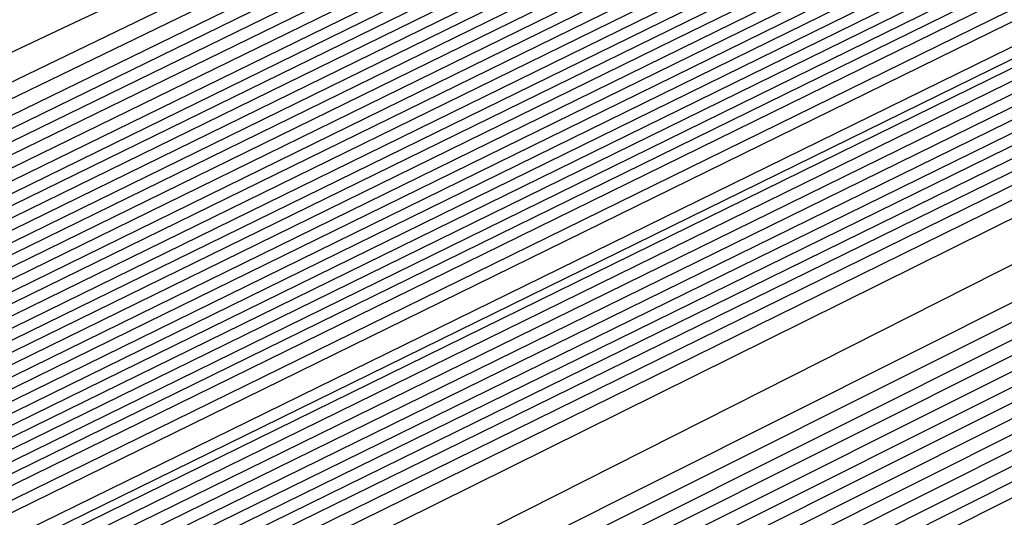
# Model space of a CAD drawing. Extents: x 3249832 to 3255657, y 13789405 to 13793316.
# Tile 307 of 656: x 3254704.172 to 3254705.466, y 13790581.98 to 13790582.634. Entities that reach past the tile are written whole.
import ezdxf

# ---------------------------------------------------------------- set-up
doc = ezdxf.new("R2010")
doc.units = 0
doc.header["$LTSCALE"] = 100
doc.header["$MEASUREMENT"] = 0
for name, color, linetype in [('GRATIO_CON', 10, 'CONTINUOUS'), ('GRATIO_ICON', 7, 'CONTINUOUS'), ('TARGETS_EAST', 7, 'CONTINUOUS')]:
    doc.layers.add(name, color=color, linetype=linetype)

# ---------------------------------------------------------------- blocks, each defined once
blk = doc.blocks.new('Gratio_032316_contours')
at = {"layer": 'GRATIO_CON', "color": 1, "linetype": 'Continuous', "flags": 128}
for points in [[(3254642.139, 13790551.7053), (3254660.6124, 13790560.6687), (3254682.3072, 13790571.2723), (3254700.7352, 13790580.305), (3254711.0317, 13790585.3564), (3254714.825, 13790587.2199), (3254715.3665, 13790587.4896), (3254715.3659, 13790587.4937), (3254715.3657, 13790587.4969), (3254715.3666, 13790587.4975), (3254715.9081, 13790587.7572), (3254719.6861, 13790589.589), (3254729.9352, 13790594.5687), (3254748.2689, 13790603.4881), (3254769.8147, 13790614.0012), (3254788.079, 13790622.9777)], [(3254643.9573, 13790552.6097), (3254661.9705, 13790561.3498), (3254683.1246, 13790571.6892), (3254701.0934, 13790580.4969), (3254711.1333, 13790585.4226), (3254714.8321, 13790587.2398), (3254715.3601, 13790587.5029), (3254715.3596, 13790587.5069), (3254715.3595, 13790587.5098), (3254715.3603, 13790587.5104), (3254715.8805, 13790587.7597), (3254719.5093, 13790589.5191), (3254729.3537, 13790594.3022), (3254746.9632, 13790602.8693), (3254767.6581, 13790612.9672), (3254785.2011, 13790621.5892)], [(3254645.7757, 13790553.5142), (3254663.3285, 13790562.0309), (3254683.9419, 13790572.1067), (3254701.4513, 13790580.6909), (3254711.2342, 13790585.4933), (3254714.8385, 13790587.2659), (3254715.3542, 13790587.5212), (3254715.853, 13790587.7617), (3254719.3325, 13790589.4492), (3254728.7721, 13790594.0356), (3254745.6576, 13790602.2505), (3254765.5015, 13790611.9331), (3254782.3232, 13790620.2006)], [(3254647.5941, 13790554.4186), (3254664.6865, 13790562.712), (3254684.7593, 13790572.5235), (3254701.8095, 13790580.8826), (3254711.336, 13790585.5591), (3254714.8458, 13790587.2852), (3254715.348, 13790587.5339), (3254715.8254, 13790587.7641), (3254719.1557, 13790589.3793), (3254728.1905, 13790593.7691), (3254744.3519, 13790601.6317), (3254763.3449, 13790610.8991), (3254779.4453, 13790618.8121)], [(3254651.2308, 13790556.2274), (3254667.4026, 13790564.0741), (3254686.3942, 13790573.3572), (3254702.526, 13790581.266), (3254711.5395, 13790585.6907), (3254714.8603, 13790587.3239), (3254715.3355, 13790587.5594), (3254715.7702, 13790587.7691), (3254718.8022, 13790589.2396), (3254727.0274, 13790593.236), (3254741.7406, 13790600.3941), (3254759.0318, 13790608.8311), (3254773.6894, 13790616.035)], [(3254653.0492, 13790557.1319), (3254668.7606, 13790564.7552), (3254687.2116, 13790573.774), (3254702.8843, 13790581.4577), (3254711.6412, 13790585.7564), (3254714.8676, 13790587.3433), (3254715.3293, 13790587.5721), (3254715.7426, 13790587.7716), (3254718.6254, 13790589.1697), (3254726.4458, 13790592.9695), (3254740.435, 13790599.7753), (3254756.8752, 13790607.7971), (3254770.8115, 13790614.6465), (3254778.5294, 13790618.5309)], [(3254646.2517, 13790553.9528), (3254654.8675, 13790558.0363), (3254670.1186, 13790565.4362), (3254688.0291, 13790574.1908), (3254703.2426, 13790581.6494), (3254711.743, 13790585.8222), (3254714.8749, 13790587.3627), (3254715.3231, 13790587.5848), (3254715.7151, 13790587.774), (3254718.4486, 13790589.0998), (3254725.8643, 13790592.703), (3254739.1294, 13790599.1565), (3254754.7186, 13790606.7631), (3254767.9336, 13790613.258), (3254775.252, 13790616.9413)], [(3254648.3232, 13790554.9771), (3254656.6859, 13790558.9407), (3254671.4766, 13790566.1173), (3254688.8465, 13790574.6076), (3254703.6008, 13790581.8411), (3254711.8447, 13790585.888), (3254714.8821, 13790587.382), (3254715.3169, 13790587.5976), (3254715.6875, 13790587.7765), (3254718.2718, 13790589.03), (3254725.2827, 13790592.4364), (3254737.8237, 13790598.5377), (3254752.562, 13790605.7291), (3254765.0557, 13790611.8694), (3254771.9746, 13790615.3518)], [(3254652.466, 13790557.0257), (3254660.3226, 13790560.7496), (3254674.1927, 13790567.4794), (3254690.4813, 13790575.4413), (3254704.3173, 13790582.2246), (3254712.0482, 13790586.0196), (3254714.8967, 13790587.4207), (3254715.3044, 13790587.623), (3254715.6323, 13790587.7815), (3254717.9183, 13790588.8903), (3254724.1196, 13790591.9033), (3254735.2124, 13790597.3001), (3254748.2489, 13790603.6611), (3254759.2998, 13790609.0924), (3254765.4198, 13790612.1726), (3254767.5973, 13790613.3706), (3254767.8046, 13790613.628), (3254767.8447, 13790613.807), (3254768.8446, 13790614.4523), (3254771.7623, 13790616.0293)], [(3254651.241, 13790556.5836), (3254654.5375, 13790558.0501), (3254662.141, 13790561.654), (3254675.5507, 13790568.1605), (3254691.2988, 13790575.8581), (3254704.6756, 13790582.4163), (3254712.1499, 13790586.0854), (3254714.904, 13790587.4401), (3254715.2982, 13790587.6357), (3254715.6047, 13790587.7839), (3254717.7415, 13790588.8204), (3254723.538, 13790591.6368), (3254733.9068, 13790596.6813), (3254746.0923, 13790602.627), (3254756.4219, 13790607.7038), (3254762.1424, 13790610.583), (3254764.1778, 13790611.7028), (3254764.3715, 13790611.9434), (3254764.4337, 13790612.1232), (3254765.5415, 13790612.8137), (3254768.7386, 13790614.5249), (3254774.566, 13790617.5186)], [(3254651.548, 13790556.8702), (3254653.3699, 13790557.6315), (3254656.6089, 13790559.0744), (3254663.9594, 13790562.5584), (3254676.9087, 13790568.8416), (3254692.1162, 13790576.2749), (3254705.0338, 13790582.608), (3254712.2517, 13790586.1512), (3254714.9112, 13790587.4594), (3254715.292, 13790587.6484), (3254715.5771, 13790587.7864), (3254717.5647, 13790588.7505), (3254722.9564, 13790591.3703), (3254732.6011, 13790596.0625), (3254743.9357, 13790601.593), (3254753.544, 13790606.3153), (3254758.865, 13790608.9934), (3254760.7582, 13790610.035), (3254760.9385, 13790610.2589), (3254761.0228, 13790610.4394), (3254762.2384, 13790611.1751), (3254765.7149, 13790613.0205), (3254772.0375, 13790616.2604)], [(3254678.2668, 13790569.5227), (3254692.9336, 13790576.6918), (3254705.3921, 13790582.7997), (3254712.3534, 13790586.217), (3254714.9185, 13790587.4788), (3254715.2858, 13790587.6612), (3254715.5496, 13790587.7889), (3254717.3879, 13790588.6807), (3254722.3749, 13790591.1037), (3254731.2955, 13790595.4436), (3254741.7791, 13790600.559), (3254750.666, 13790604.9267), (3254755.5876, 13790607.4038), (3254757.3387, 13790608.3672), (3254757.5054, 13790608.5743), (3254757.6118, 13790608.7556), (3254758.9353, 13790609.5366), (3254762.6912, 13790611.5161), (3254769.509, 13790615.0021), (3254777.6739, 13790619.1394)], [(3254680.9828, 13790570.8848), (3254694.5684, 13790577.5253), (3254706.1082, 13790583.1826), (3254712.556, 13790586.3474), (3254714.9315, 13790587.5159), (3254715.271, 13790587.6858), (3254715.2714, 13790587.6881), (3254715.2722, 13790587.6892), (3254715.2732, 13790587.689), (3254715.4944, 13790587.7945), (3254717.0344, 13790588.541), (3254721.2117, 13790590.5707), (3254728.6842, 13790594.206), (3254737.4659, 13790598.491), (3254744.9102, 13790602.1497), (3254749.0328, 13790604.2246), (3254750.4996, 13790605.0316), (3254750.6393, 13790605.2051), (3254750.7899, 13790605.388), (3254752.329, 13790606.2594), (3254756.6438, 13790608.5072), (3254764.4521, 13790612.4857), (3254773.7947, 13790617.2146)], [(3254682.3408, 13790571.5658), (3254695.3858, 13790577.9421), (3254706.4664, 13790583.3743), (3254712.6576, 13790586.4132), (3254714.9386, 13790587.5352), (3254715.2646, 13790587.6983), (3254715.2651, 13790587.7006), (3254715.2659, 13790587.7017), (3254715.267, 13790587.7016), (3254715.4668, 13790587.797), (3254716.8576, 13790588.4711), (3254720.6302, 13790590.3041), (3254727.3786, 13790593.5872), (3254735.3094, 13790597.457), (3254742.0323, 13790600.7611), (3254745.7554, 13790602.635), (3254747.0801, 13790603.3639), (3254747.2062, 13790603.5205), (3254747.379, 13790603.7042), (3254749.0259, 13790604.6209), (3254753.6201, 13790607.0028), (3254761.9237, 13790611.2275), (3254771.8551, 13790616.2521)], [(3254683.6989, 13790572.2469), (3254696.2032, 13790578.3589), (3254706.8246, 13790583.566), (3254712.7593, 13790586.4789), (3254714.9457, 13790587.5545), (3254715.2583, 13790587.7108), (3254715.2588, 13790587.7131), (3254715.2597, 13790587.7142), (3254715.2608, 13790587.7142), (3254715.4392, 13790587.7994), (3254716.6808, 13790588.4013), (3254720.0486, 13790590.0376), (3254726.0729, 13790592.9684), (3254733.1528, 13790596.423), (3254739.1543, 13790599.3726), (3254742.478, 13790601.0454), (3254743.6606, 13790601.6961), (3254743.7731, 13790601.8359), (3254743.968, 13790602.0204), (3254745.7228, 13790602.9823), (3254750.5964, 13790605.4984), (3254759.3952, 13790609.9692), (3254769.9155, 13790615.2897), (3254779.2011, 13790619.9784)], [(3254685.0569, 13790572.928), (3254697.0206, 13790578.7757), (3254707.1829, 13790583.7577), (3254712.8609, 13790586.5447), (3254714.9528, 13790587.5738), (3254715.2519, 13790587.7234), (3254715.2526, 13790587.7256), (3254715.2535, 13790587.7267), (3254715.2546, 13790587.7269), (3254715.4116, 13790587.8019), (3254716.504, 13790588.3314), (3254719.4671, 13790589.7711), (3254724.7673, 13790592.3496), (3254730.9962, 13790595.389), (3254736.2764, 13790597.9841), (3254739.2006, 13790599.4558), (3254740.241, 13790600.0283), (3254740.3401, 13790600.1513), (3254740.5571, 13790600.3366), (3254742.4197, 13790601.3437), (3254747.5727, 13790603.994), (3254756.8668, 13790608.711), (3254767.9759, 13790614.3273), (3254777.7802, 13790619.2776)], [(3254687.7729, 13790574.2901), (3254698.6554, 13790579.6094), (3254707.8993, 13790584.1411), (3254713.0642, 13790586.6762), (3254714.9671, 13790587.6123), (3254715.2393, 13790587.7484), (3254715.24, 13790587.7505), (3254715.241, 13790587.7518), (3254715.2422, 13790587.7521), (3254715.3565, 13790587.8068), (3254716.1504, 13790588.1917), (3254718.3039, 13790589.238), (3254722.156, 13790591.112), (3254726.683, 13790593.3209), (3254730.5206, 13790595.207), (3254732.6458, 13790596.2766), (3254733.4019, 13790596.6927), (3254733.4739, 13790596.7821), (3254733.7351, 13790596.969), (3254735.8135, 13790598.0666), (3254741.5253, 13790600.9852), (3254751.8099, 13790606.1945), (3254764.0967, 13790612.4024), (3254774.9383, 13790617.8759)], [(3254689.131, 13790574.9712), (3254699.4729, 13790580.0262), (3254708.2575, 13790584.3328), (3254713.1658, 13790586.742), (3254714.9742, 13790587.6316), (3254715.2329, 13790587.761), (3254715.2337, 13790587.763), (3254715.2348, 13790587.7643), (3254715.2359, 13790587.7648), (3254715.3289, 13790587.8092), (3254715.9737, 13790588.1218), (3254717.7224, 13790588.9714), (3254720.8504, 13790590.4932), (3254724.5264, 13790592.2869), (3254727.6426, 13790593.8185), (3254729.3684, 13790594.687), (3254729.9824, 13790595.0249), (3254730.0409, 13790595.0975), (3254730.3242, 13790595.2852), (3254732.5104, 13790596.428), (3254738.5016, 13790599.4807), (3254749.2814, 13790604.9363), (3254762.1571, 13790611.44), (3254773.5174, 13790617.1751)], [(3254690.489, 13790575.6522), (3254700.2903, 13790580.443), (3254708.6157, 13790584.5245), (3254713.2674, 13790586.8077), (3254714.9813, 13790587.6509), (3254715.2266, 13790587.7735), (3254715.2275, 13790587.7755), (3254715.2286, 13790587.7768), (3254715.2297, 13790587.7774), (3254715.3013, 13790587.8117), (3254715.7969, 13790588.0519), (3254717.1408, 13790588.7049), (3254719.5447, 13790589.8744), (3254722.3699, 13790591.2529), (3254724.7647, 13790592.4299), (3254726.091, 13790593.0974), (3254726.5629, 13790593.3571), (3254726.6078, 13790593.4129), (3254726.9132, 13790593.6014), (3254729.2072, 13790594.7894), (3254735.4779, 13790597.9763), (3254746.753, 13790603.6781), (3254760.2175, 13790610.4776), (3254772.0965, 13790616.4743)], [(3254691.847, 13790576.3333), (3254701.1077, 13790580.8598), (3254708.9739, 13790584.7162), (3254713.3691, 13790586.8735), (3254714.9885, 13790587.6701), (3254715.2202, 13790587.7861), (3254715.2212, 13790587.788), (3254715.2224, 13790587.7893), (3254715.2235, 13790587.79), (3254715.2737, 13790587.8141), (3254715.6201, 13790587.9821), (3254716.5592, 13790588.4384), (3254718.2391, 13790589.2556), (3254720.2133, 13790590.2189), (3254721.8868, 13790591.0414), (3254722.8136, 13790591.5079), (3254723.1433, 13790591.6893), (3254723.1747, 13790591.7283), (3254723.5023, 13790591.9176), (3254725.9041, 13790593.1509), (3254732.4543, 13790596.4719), (3254744.2245, 13790602.4199), (3254758.2779, 13790609.5152)], [(3254687.5981, 13790574.316), (3254694.5631, 13790577.6954), (3254702.7425, 13790581.6935), (3254709.6903, 13790585.0996), (3254713.5723, 13790587.005), (3254715.0027, 13790587.7087), (3254715.2076, 13790587.8111), (3254715.2155, 13790587.8162), (3254715.2646, 13790587.8408), (3254715.3952, 13790587.9046), (3254715.6275, 13790588.0179), (3254715.8997, 13790588.1512), (3254716.1297, 13790588.2654), (3254716.6303, 13790588.5199), (3254719.2939, 13790589.8681), (3254726.4082, 13790593.462), (3254739.168, 13790599.9031), (3254754.3988, 13790607.5903), (3254767.8337, 13790614.3719), (3254776.2164, 13790618.6078)], [(3254651.0069, 13790556.9616), (3254655.5123, 13790559.1072), (3254661.3217, 13790561.894), (3254668.1197, 13790565.1602), (3254674.8023, 13790568.3631), (3254680.0684, 13790570.8643), (3254683.1747, 13790572.3015), (3254685.6089, 13790573.4148), (3254689.4165, 13790575.2204), (3254695.9211, 13790578.3765), (3254703.5599, 13790582.1103), (3254710.0485, 13790585.2913), (3254713.674, 13790587.0708), (3254715.0098, 13790587.728), (3254715.2012, 13790587.8237), (3254715.5767, 13790588.0145), (3254718.1988, 13790589.3384), (3254725.3135, 13790592.9288), (3254738.0825, 13790599.3724), (3254753.3307, 13790607.0675), (3254766.7985, 13790613.8657), (3254775.2332, 13790618.1281)], [(3254651.9652, 13790557.4392), (3254656.6382, 13790559.6653), (3254662.6638, 13790562.5558), (3254669.7147, 13790565.9438), (3254676.6453, 13790569.2668), (3254682.1055, 13790571.8639), (3254685.3036, 13790573.3493), (3254687.6804, 13790574.4392), (3254691.2349, 13790576.1249), (3254697.2791, 13790579.0576), (3254704.3773, 13790582.5271), (3254710.4067, 13790585.483), (3254713.7756, 13790587.1366), (3254715.0169, 13790587.7472), (3254715.1948, 13790587.8363), (3254715.5637, 13790588.0238), (3254718.1399, 13790589.3246), (3254725.1298, 13790592.8522), (3254737.6771, 13790599.1838), (3254752.6727, 13790606.7516), (3254765.9448, 13790613.4511), (3254774.3039, 13790617.6754)], [(3254652.9236, 13790557.9168), (3254657.7641, 13790560.2233), (3254664.0059, 13790563.2177), (3254671.3097, 13790566.7274), (3254678.4883, 13790570.1706), (3254684.1427, 13790572.8635), (3254687.4325, 13790574.3972), (3254689.7518, 13790575.4635), (3254693.0532, 13790577.0293), (3254698.6371, 13790579.7386), (3254705.1948, 13790582.9439), (3254710.7649, 13790585.6747), (3254713.8772, 13790587.2023), (3254715.024, 13790587.7665), (3254715.1884, 13790587.8489), (3254715.5508, 13790588.0331), (3254718.0809, 13790589.3107), (3254724.9462, 13790592.7755), (3254737.2717, 13790598.9953), (3254752.0148, 13790606.4357), (3254765.0911, 13790613.0365), (3254773.3746, 13790617.2228)], [(3254651.3, 13790557.2133), (3254654.8403, 13790558.872), (3254660.0158, 13790561.3394), (3254666.6901, 13790564.5414), (3254674.4997, 13790568.2945), (3254682.1743, 13790571.9781), (3254688.2171, 13790574.8626), (3254691.6904, 13790576.4929), (3254693.8947, 13790577.5121), (3254696.69, 13790578.8381), (3254701.3532, 13790581.1008), (3254706.8296, 13790583.7776), (3254711.4814, 13790586.0581), (3254714.0805, 13790587.3339), (3254715.0382, 13790587.8051), (3254715.1756, 13790587.8741), (3254715.5248, 13790588.0517), (3254717.9631, 13790589.2831), (3254724.5788, 13790592.6221), (3254736.4608, 13790598.6182), (3254750.699, 13790605.8039), (3254763.3837, 13790612.2073), (3254771.5159, 13790616.3175)], [(3254652.1439, 13790557.6356), (3254655.7986, 13790559.3495), (3254661.1417, 13790561.8975), (3254668.0321, 13790565.2032), (3254676.0946, 13790569.078), (3254684.0173, 13790572.8819), (3254690.2542, 13790575.8622), (3254693.8193, 13790577.5407), (3254695.9661, 13790578.5364), (3254698.5083, 13790579.7426), (3254702.7112, 13790581.7819), (3254707.647, 13790584.1944), (3254711.8396, 13790586.2498), (3254714.1821, 13790587.3996), (3254715.0454, 13790587.8244), (3254715.1692, 13790587.8867), (3254715.5119, 13790588.061), (3254717.9042, 13790589.2693), (3254724.3952, 13790592.5454), (3254736.0554, 13790598.4297), (3254750.0411, 13790605.488), (3254762.53, 13790611.7927), (3254770.5866, 13790615.8649), (3254774.8217, 13790618.021)], [(3254692.2914, 13790576.8618), (3254695.9482, 13790578.5886), (3254698.0375, 13790579.5607), (3254700.3267, 13790580.647), (3254704.0693, 13790582.4629), (3254708.4644, 13790584.6112), (3254712.1978, 13790586.4415), (3254714.2838, 13790587.4654), (3254715.0525, 13790587.8436), (3254715.1628, 13790587.899), (3254715.1638, 13790587.9005), (3254715.1651, 13790587.902), (3254715.1662, 13790587.9033), (3254715.5018, 13790588.0733), (3254717.8471, 13790589.2573), (3254724.2124, 13790592.4695), (3254735.6502, 13790598.2414), (3254749.3832, 13790605.1722), (3254761.6763, 13790611.3781), (3254769.6572, 13790615.4123), (3254773.9041, 13790617.5743)], [(3254687.7034, 13790574.6894), (3254694.3286, 13790577.8614), (3254698.0771, 13790579.6365), (3254700.109, 13790580.5851), (3254702.1451, 13790581.5514), (3254705.4273, 13790583.144), (3254709.2818, 13790585.0281), (3254712.556, 13790586.6332), (3254714.3854, 13790587.5311), (3254715.0596, 13790587.8629), (3254715.1564, 13790587.9115), (3254715.1574, 13790587.913), (3254715.1587, 13790587.9145), (3254715.1597, 13790587.9158), (3254715.4888, 13790588.0826), (3254717.7882, 13790589.2435), (3254724.0287, 13790592.3929), (3254735.2448, 13790598.0529), (3254748.7253, 13790604.8563), (3254760.8226, 13790610.9635), (3254768.7279, 13790614.9597), (3254772.9866, 13790617.1276)], [(3254691.3894, 13790576.4969), (3254698.4029, 13790579.8606), (3254702.3349, 13790581.7322), (3254704.2518, 13790582.6337), (3254705.7818, 13790583.3603), (3254708.1433, 13790584.5061), (3254710.9167, 13790585.8617), (3254713.2724, 13790587.0166), (3254714.5887, 13790587.6627), (3254715.0738, 13790587.9014), (3254715.1436, 13790587.9366), (3254715.1446, 13790587.938), (3254715.1458, 13790587.9395), (3254715.1469, 13790587.941), (3254715.4628, 13790588.1013), (3254717.6703, 13790589.2159), (3254723.6614, 13790592.2395), (3254734.4339, 13790597.6758), (3254747.4094, 13790604.2245), (3254759.1152, 13790610.1344), (3254766.8692, 13790614.0544), (3254771.1515, 13790616.2343)]]:
    blk.add_lwpolyline(points, dxfattribs=at)
at = {"layer": 'GRATIO_CON', "color": 5, "linetype": 'Continuous', "flags": 128}
for points in [[(3254645.4599, 13790553.036), (3254663.069, 13790561.7623), (3254683.7862, 13790571.9554), (3254701.3959, 13790580.5965), (3254711.2365, 13790585.4241), (3254714.8618, 13790587.205), (3254715.3792, 13790587.4629), (3254715.3785, 13790587.4674), (3254715.3782, 13790587.4709), (3254715.379, 13790587.4719), (3254715.9133, 13790587.7279), (3254719.64, 13790589.5343), (3254729.7495, 13790594.4457), (3254747.8375, 13790603.2357), (3254769.1201, 13790613.5531), (3254787.2186, 13790622.2657)], [(3254649.9599, 13790555.2348), (3254666.4373, 13790563.4004), (3254685.823, 13790572.9383), (3254702.301, 13790581.0241), (3254711.5092, 13790585.5415), (3254714.9015, 13790587.208), (3254715.3856, 13790587.4496), (3254715.3848, 13790587.4542), (3254715.3844, 13790587.458), (3254715.3852, 13790587.4591), (3254715.9013, 13790587.7061), (3254719.4996, 13790589.4499), (3254729.2606, 13790594.1916), (3254746.7248, 13790602.6782), (3254767.2733, 13790612.6396), (3254784.7474, 13790621.0516)], [(3254645.8078, 13790553.0477), (3254654.4599, 13790557.4337), (3254669.8056, 13790565.0385), (3254687.8597, 13790573.9222), (3254703.2055, 13790581.4548), (3254711.7805, 13790585.6657), (3254714.9395, 13790587.2206), (3254715.3915, 13790587.4448), (3254715.8892, 13790587.6839), (3254719.3592, 13790589.3654), (3254728.7717, 13790593.9374), (3254745.612, 13790602.1206), (3254765.4264, 13790611.7261), (3254782.2763, 13790619.8376)], [(3254650.9146, 13790555.5543), (3254658.9599, 13790559.6325), (3254673.1739, 13790566.6765), (3254689.8966, 13790574.9051), (3254704.1107, 13790581.8824), (3254712.0533, 13790585.783), (3254714.9794, 13790587.2235), (3254715.3982, 13790587.4313), (3254715.8776, 13790587.6614), (3254719.2191, 13790589.2805), (3254728.2829, 13790593.683), (3254744.4993, 13790601.563), (3254763.5796, 13790610.8126), (3254779.8051, 13790618.6235)], [(3254649.0895, 13790554.2614), (3254654.3182, 13790556.9458), (3254657.5919, 13790558.6919), (3254661.1283, 13790560.5677), (3254667.9599, 13790564.0302), (3254679.9106, 13790569.9526), (3254693.9704, 13790576.8709), (3254705.921, 13790582.737), (3254712.5988, 13790586.0165), (3254715.0585, 13790587.2285), (3254715.4093, 13790587.4057), (3254715.4091, 13790587.4086), (3254715.4097, 13790587.4091), (3254715.4114, 13790587.4072), (3254715.8544, 13790587.617), (3254718.939, 13790589.1106), (3254727.3053, 13790593.1741), (3254742.2739, 13790600.4477), (3254759.8859, 13790608.9855), (3254774.8628, 13790616.1954)], [(3254652.9316, 13790556.1611), (3254659.0279, 13790559.2737), (3254662.7531, 13790561.2358), (3254666.2352, 13790563.0744), (3254672.4599, 13790566.2291), (3254683.2789, 13790571.5906), (3254696.0073, 13790577.8537), (3254706.8262, 13790583.1644), (3254712.8717, 13790586.1333), (3254715.0984, 13790587.2306), (3254715.416, 13790587.3911), (3254715.416, 13790587.3939), (3254715.4167, 13790587.3946), (3254715.4184, 13790587.393), (3254715.843, 13790587.5942), (3254718.799, 13790589.0255), (3254726.8166, 13790592.9197), (3254741.1612, 13790599.8901), (3254758.039, 13790608.072), (3254772.3917, 13790614.9813)], [(3254648.5889, 13790553.912), (3254656.7738, 13790558.0608), (3254663.7375, 13790561.6017), (3254667.9142, 13790563.7796), (3254671.342, 13790565.581), (3254676.9599, 13790568.4279), (3254686.6472, 13790573.2286), (3254698.0442, 13790578.8366), (3254707.7315, 13790583.5918), (3254713.1445, 13790586.2502), (3254715.1383, 13790587.2327), (3254715.4228, 13790587.3765), (3254715.4229, 13790587.3793), (3254715.4236, 13790587.3802), (3254715.4253, 13790587.3788), (3254715.8315, 13790587.5713), (3254718.659, 13790588.9404), (3254726.3278, 13790592.6653), (3254740.0485, 13790599.3324), (3254756.1922, 13790607.1585), (3254769.9205, 13790613.7673), (3254777.6832, 13790617.4194)], [(3254651.4104, 13790555.3035), (3254660.616, 13790559.9605), (3254668.4472, 13790563.9297), (3254673.0754, 13790566.3235), (3254676.4489, 13790568.0877), (3254681.4599, 13790570.6267), (3254690.0155, 13790574.8666), (3254700.0811, 13790579.8195), (3254708.6367, 13790584.0191), (3254713.4173, 13790586.367), (3254715.1783, 13790587.2348), (3254715.4296, 13790587.362), (3254715.4297, 13790587.3647), (3254715.4306, 13790587.3657), (3254715.4323, 13790587.3646), (3254715.8201, 13790587.5485), (3254718.5189, 13790588.8554), (3254725.8391, 13790592.4108), (3254738.9357, 13790598.7748), (3254754.3453, 13790606.2449), (3254767.4494, 13790612.5532), (3254774.8722, 13790616.0455)], [(3254647.5106, 13790553.2224), (3254657.0534, 13790558.0863), (3254668.3003, 13790563.7598), (3254677.8665, 13790568.5857), (3254683.3978, 13790571.4112), (3254686.6626, 13790573.101), (3254690.46, 13790575.0244), (3254696.7522, 13790578.1426), (3254704.1549, 13790581.7852), (3254710.4471, 13790584.8739), (3254713.963, 13790586.6006), (3254715.2582, 13790587.2389), (3254715.4431, 13790587.3328), (3254715.4435, 13790587.3354), (3254715.4445, 13790587.3367), (3254715.4462, 13790587.3361), (3254715.7971, 13790587.5028), (3254718.2389, 13790588.6852), (3254724.8615, 13790591.9019), (3254736.7103, 13790597.6595), (3254750.6516, 13790604.4179), (3254762.5071, 13790610.1251), (3254769.2501, 13790613.2977), (3254772.4608, 13790614.7267)], [(3254691.7695, 13790575.6077), (3254694.96, 13790577.2233), (3254700.1205, 13790579.7806), (3254706.1918, 13790582.7681), (3254711.3523, 13790585.3012), (3254714.2359, 13790586.7174), (3254715.2981, 13790587.241), (3254715.4499, 13790587.3183), (3254715.4504, 13790587.3208), (3254715.4515, 13790587.3223), (3254715.4532, 13790587.3219), (3254715.7857, 13790587.4799), (3254718.0989, 13790588.6002), (3254724.3728, 13790591.6475), (3254735.5976, 13790597.1019), (3254748.8048, 13790603.5044), (3254760.036, 13790608.911), (3254766.439, 13790611.9238), (3254769.587, 13790613.3281), (3254772.1591, 13790614.4553)], [(3254687.2858, 13790573.2417), (3254693.7202, 13790576.4989), (3254696.8763, 13790578.1144), (3254699.46, 13790579.4221), (3254703.4888, 13790581.4187), (3254708.2287, 13790583.751), (3254712.2575, 13790585.7286), (3254714.5087, 13790586.8342), (3254715.338, 13790587.2431), (3254715.4567, 13790587.3037), (3254715.4573, 13790587.3062), (3254715.4584, 13790587.3078), (3254715.4602, 13790587.3077), (3254715.7742, 13790587.4571), (3254717.9589, 13790588.5151), (3254723.884, 13790591.393), (3254734.4849, 13790596.5443), (3254746.9579, 13790602.5908), (3254757.5648, 13790607.6969), (3254763.628, 13790610.5499), (3254766.7132, 13790611.9296), (3254769.4468, 13790613.139), (3254773.8018, 13790615.1582)], [(3254691.9954, 13790575.5697), (3254698.8813, 13790579.0427), (3254701.9832, 13790580.621), (3254703.96, 13790581.621), (3254706.8571, 13790583.0567), (3254710.2655, 13790584.7338), (3254713.1627, 13790586.1559), (3254714.7816, 13790586.951), (3254715.378, 13790587.2452), (3254715.4634, 13790587.2891), (3254715.4641, 13790587.2915), (3254715.4654, 13790587.2933), (3254715.4671, 13790587.2935), (3254715.7628, 13790587.4342), (3254717.8189, 13790588.43), (3254723.3953, 13790591.1386), (3254733.3722, 13790595.9866), (3254745.1111, 13790601.6773), (3254755.0937, 13790606.4829), (3254760.817, 13790609.176), (3254763.8393, 13790610.531), (3254766.7345, 13790611.8227), (3254771.4153, 13790614)], [(3254687.5111, 13790573.2582), (3254701.4147, 13790580.2257), (3254709.2037, 13790584.1304), (3254712.1969, 13790585.6344), (3254712.96, 13790586.0188), (3254713.5937, 13790586.3332), (3254714.3394, 13790586.7008), (3254714.9737, 13790587.0132), (3254715.3288, 13790587.1891), (3254715.4606, 13790587.2552), (3254715.4811, 13790587.2651), (3254715.7399, 13790587.3885), (3254717.5388, 13790588.2599), (3254722.4177, 13790590.6297), (3254731.1468, 13790594.8713), (3254741.4174, 13790599.8502), (3254750.1514, 13790604.0547), (3254755.1949, 13790606.4282), (3254758.0917, 13790607.7338), (3254761.31, 13790609.19), (3254766.6422, 13790611.6836), (3254773.1773, 13790614.7751)], [(3254650.9017, 13790554.6653), (3254658.8371, 13790558.7771), (3254673.0892, 13790565.9887), (3254689.8746, 13790574.4203), (3254704.1484, 13790581.5711), (3254712.1263, 13790585.5666), (3254715.0665, 13790587.04), (3254715.4881, 13790587.251), (3254715.7284, 13790587.3657), (3254717.3988, 13790588.1749), (3254721.929, 13790590.3752), (3254730.0341, 13790594.3137), (3254739.5705, 13790598.9367), (3254747.6802, 13790602.8407), (3254752.3838, 13790605.0543), (3254755.2179, 13790606.3353), (3254758.5977, 13790607.8737), (3254764.2556, 13790610.5253), (3254771.1907, 13790613.8082)], [(3254652.1037, 13790555.2502), (3254659.8925, 13790559.2859), (3254673.8812, 13790566.3638), (3254690.3563, 13790574.639), (3254704.3657, 13790581.6567), (3254712.195, 13790585.5772), (3254715.0794, 13790587.0229), (3254715.4916, 13790587.2315), (3254715.4923, 13790587.2341), (3254715.4936, 13790587.2363), (3254715.4952, 13790587.2371), (3254715.717, 13790587.343), (3254717.2588, 13790588.0898), (3254721.4402, 13790590.1208), (3254728.9214, 13790593.7561), (3254737.7237, 13790598.0232), (3254745.2091, 13790601.6266), (3254749.5728, 13790603.6804), (3254752.344, 13790604.9367), (3254755.8855, 13790606.5574), (3254761.8691, 13790609.3671), (3254769.2041, 13790612.8413), (3254776.1088, 13790616.118)], [(3254650.5295, 13790554.2765), (3254653.3056, 13790555.8352), (3254660.9478, 13790559.7949), (3254674.6731, 13790566.7396), (3254690.838, 13790574.8591), (3254704.5835, 13790581.7451), (3254712.2651, 13790585.5926), (3254715.0949, 13790587.012), (3254715.4992, 13790587.2173), (3254715.4997, 13790587.2202), (3254715.5008, 13790587.2224), (3254715.5022, 13790587.2231), (3254715.7056, 13790587.3202), (3254717.1188, 13790588.0047), (3254720.9515, 13790589.8664), (3254727.8087, 13790593.1984), (3254735.8769, 13790597.1097), (3254742.7379, 13790600.4126), (3254746.7617, 13790602.3065), (3254749.4702, 13790603.5381), (3254753.1732, 13790605.2411), (3254759.4825, 13790608.2089), (3254767.2174, 13790611.8744), (3254774.4989, 13790615.3301)], [(3254653.0399, 13790555.5064), (3254655.7096, 13790557.0052), (3254663.0585, 13790560.8129), (3254676.257, 13790567.4911), (3254691.8012, 13790575.2992), (3254705.0188, 13790581.9215), (3254712.405, 13790585.6223), (3254715.1255, 13790586.9884), (3254715.5137, 13790587.187), (3254715.5139, 13790587.1907), (3254715.5149, 13790587.1935), (3254715.5162, 13790587.1948), (3254715.6827, 13790587.2745), (3254716.8387, 13790587.8346), (3254719.9739, 13790589.3575), (3254725.5832, 13790592.0832), (3254732.1832, 13790595.2826), (3254737.7956, 13790597.9844), (3254741.1396, 13790599.5586), (3254743.7225, 13790600.741), (3254747.7487, 13790602.6085), (3254754.7095, 13790605.8925), (3254763.2441, 13790609.9406), (3254771.2789, 13790613.7544)], [(3254692.2829, 13790575.5193), (3254705.2366, 13790582.0098), (3254712.4751, 13790585.6374), (3254715.1409, 13790586.9771), (3254715.5211, 13790587.1724), (3254715.5211, 13790587.1764), (3254715.522, 13790587.1793), (3254715.5233, 13790587.1807), (3254715.6712, 13790587.2517), (3254716.6987, 13790587.7496), (3254719.4852, 13790589.103), (3254724.4705, 13790591.5255), (3254730.3363, 13790594.3691), (3254735.3245, 13790596.7704), (3254738.3286, 13790598.1847), (3254740.8487, 13790599.3424), (3254745.0364, 13790601.2922), (3254752.3229, 13790604.7343), (3254761.2575, 13790608.9736), (3254769.6689, 13790612.9665), (3254775.8378, 13790615.8811)], [(3254677.8408, 13790568.2426), (3254692.7645, 13790575.7394), (3254705.4543, 13790582.0981), (3254712.5451, 13790585.6526), (3254715.1564, 13790586.9658), (3254715.5285, 13790587.1578), (3254715.5284, 13790587.1621), (3254715.5291, 13790587.1652), (3254715.5303, 13790587.1667), (3254715.6598, 13790587.2289), (3254716.5587, 13790587.6645), (3254718.9964, 13790588.8486), (3254723.3578, 13790590.9679), (3254728.4895, 13790593.4556), (3254732.8533, 13790595.5563), (3254735.5176, 13790596.8108), (3254737.9749, 13790597.9438), (3254742.3242, 13790599.9759), (3254749.9364, 13790603.5761), (3254759.2708, 13790608.0067), (3254768.0589, 13790612.1786), (3254774.5039, 13790615.224)], [(3254678.6327, 13790568.6184), (3254693.2462, 13790575.9595), (3254705.672, 13790582.1864), (3254712.6152, 13790585.6677), (3254715.1718, 13790586.9544), (3254715.5359, 13790587.1432), (3254715.5356, 13790587.1479), (3254715.5363, 13790587.151), (3254715.5373, 13790587.1526), (3254715.6484, 13790587.2061), (3254716.4187, 13790587.5794), (3254718.5077, 13790588.5941), (3254722.2451, 13790590.4102), (3254726.6426, 13790592.542), (3254730.3822, 13790594.3422), (3254732.7065, 13790595.4369), (3254735.101, 13790596.5452), (3254739.6119, 13790598.6596), (3254747.5498, 13790602.4179), (3254757.2842, 13790607.0398), (3254766.4489, 13790611.3907), (3254773.17, 13790614.5669)], [(3254680.2165, 13790569.3699), (3254694.2095, 13790576.3997), (3254706.1075, 13790582.363), (3254712.7553, 13790585.698), (3254715.2027, 13790586.9318), (3254715.5507, 13790587.114), (3254715.5501, 13790587.1193), (3254715.5505, 13790587.1228), (3254715.5514, 13790587.1245), (3254715.6255, 13790587.1605), (3254716.1386, 13790587.4093), (3254717.5302, 13790588.0852), (3254720.0197, 13790589.295), (3254722.9489, 13790590.715), (3254725.4399, 13790591.9141), (3254727.0844, 13790592.6891), (3254729.3534, 13790593.7481), (3254734.1874, 13790596.027), (3254742.7767, 13790600.1014), (3254753.3109, 13790605.106), (3254763.2289, 13790609.8149), (3254770.5022, 13790613.2526), (3254775.2309, 13790615.445)], [(3254681.0084, 13790569.7457), (3254694.6911, 13790576.6198), (3254706.3252, 13790582.4514), (3254712.8253, 13790585.7131), (3254715.2181, 13790586.9205), (3254715.5581, 13790587.0994), (3254715.5573, 13790587.105), (3254715.5577, 13790587.1086), (3254715.5585, 13790587.1105), (3254715.614, 13790587.1377), (3254715.9986, 13790587.3243), (3254717.0414, 13790587.8308), (3254718.907, 13790588.7373), (3254721.1021, 13790589.8014), (3254722.9687, 13790590.7), (3254724.2734, 13790591.3152), (3254726.4795, 13790592.3495), (3254731.4751, 13790594.7106), (3254740.3902, 13790598.9432), (3254751.3242, 13790604.1391), (3254761.6189, 13790609.027), (3254769.1683, 13790612.5955), (3254774.0756, 13790614.8726)], [(3254681.8003, 13790570.1215), (3254695.1728, 13790576.8399), (3254706.5429, 13790582.5397), (3254712.8954, 13790585.7283), (3254715.2336, 13790586.9092), (3254715.5655, 13790587.0848), (3254715.5646, 13790587.0908), (3254715.5648, 13790587.0945), (3254715.5655, 13790587.0964), (3254715.6026, 13790587.1149), (3254715.8586, 13790587.2392), (3254716.5526, 13790587.5763), (3254717.7943, 13790588.1797), (3254719.2552, 13790588.8879), (3254720.4976, 13790589.486), (3254721.4623, 13790589.9413), (3254723.6057, 13790590.9509), (3254728.7628, 13790593.3943), (3254738.0036, 13790597.785), (3254749.3376, 13790603.1722), (3254760.0089, 13790608.2391), (3254767.8344, 13790611.9384), (3254772.9202, 13790614.3002)]]:
    blk.add_lwpolyline(points, dxfattribs=at)
at = {"layer": 'GRATIO_ICON', "color": 7, "linetype": 'Continuous', "flags": 128}
for points in [[(3254649.4124, 13790555.323), (3254666.0445, 13790563.393), (3254685.5768, 13790572.9403), (3254702.1678, 13790581.0743), (3254711.4377, 13790585.6249), (3254714.8531, 13790587.3046), (3254715.3418, 13790587.5467), (3254715.7978, 13790587.7666), (3254718.979, 13790589.3094), (3254727.609, 13790593.5026), (3254743.0463, 13790601.0129), (3254761.1884, 13790609.8651), (3254776.5674, 13790617.4236)], [(3254650.3946, 13790556.0014), (3254658.5043, 13790559.8452), (3254672.8347, 13790566.7984), (3254689.6639, 13790575.0245), (3254703.9591, 13790582.0328), (3254711.9464, 13790585.9538), (3254714.8894, 13790587.4014), (3254715.3107, 13790587.6103), (3254715.6599, 13790587.779), (3254718.095, 13790588.9601), (3254724.7011, 13790592.1699), (3254736.5181, 13790597.9189), (3254750.4054, 13790604.6951), (3254762.1777, 13790610.4809), (3254768.6972, 13790613.7622), (3254771.0169, 13790615.0384), (3254771.2377, 13790615.3126)], [(3254679.6248, 13790570.2037), (3254693.751, 13790577.1084), (3254705.75, 13790582.9909), (3254712.4544, 13790586.2816), (3254714.9243, 13790587.4967), (3254715.2773, 13790587.6732), (3254715.2777, 13790587.6756), (3254715.2784, 13790587.6767), (3254715.2794, 13790587.6764), (3254715.5219, 13790587.7921), (3254717.2111, 13790588.6109), (3254721.7933, 13790590.8372), (3254729.9899, 13790594.8248), (3254739.6225, 13790599.525), (3254747.7881, 13790603.5382), (3254752.3102, 13790605.8142), (3254753.9192, 13790606.6994), (3254754.0723, 13790606.8897), (3254754.2009, 13790607.0718), (3254755.6321, 13790607.898), (3254759.6675, 13790610.0116), (3254766.9806, 13790613.7439), (3254775.7343, 13790618.177)], [(3254686.4149, 13790573.609), (3254697.838, 13790579.1925), (3254707.5411, 13790583.9494), (3254712.9625, 13790586.6105), (3254714.96, 13790587.593), (3254715.2456, 13790587.7359), (3254715.2463, 13790587.7381), (3254715.2473, 13790587.7393), (3254715.2484, 13790587.7395), (3254715.384, 13790587.8043), (3254716.3272, 13790588.2615), (3254718.8855, 13790589.5045), (3254723.4617, 13790591.7308), (3254728.8396, 13790594.355), (3254733.3985, 13790596.5955), (3254735.9232, 13790597.8662), (3254736.8215, 13790598.3605), (3254736.907, 13790598.4667), (3254737.1461, 13790598.6528), (3254739.1166, 13790599.7051), (3254744.549, 13790602.4896), (3254754.3383, 13790607.4528), (3254766.0363, 13790613.3649), (3254776.3593, 13790618.5768)], [(3254685.7798, 13790573.4116), (3254693.205, 13790577.0144), (3254701.9251, 13790581.2767), (3254709.3321, 13790584.9079), (3254713.4707, 13790586.9393), (3254714.9956, 13790587.6894), (3254715.2139, 13790587.7986), (3254715.2149, 13790587.8005), (3254715.2162, 13790587.8019), (3254715.2173, 13790587.8026), (3254715.2461, 13790587.8166), (3254715.4433, 13790587.9122), (3254715.9777, 13790588.1718), (3254716.9333, 13790588.637), (3254718.0552, 13790589.1862), (3254719.0038, 13790589.6573), (3254719.8847, 13790590.1096), (3254722.5847, 13790591.4891), (3254729.4359, 13790594.9632), (3254741.6976, 13790601.1604), (3254756.3385, 13790608.5526), (3254769.2546, 13790615.0727), (3254777.3138, 13790619.1453)], [(3254650.456, 13790556.7909), (3254653.8819, 13790558.3944), (3254658.8899, 13790560.7814), (3254665.348, 13790563.8795), (3254672.9047, 13790567.5109), (3254680.3313, 13790571.0744), (3254686.1799, 13790573.8631), (3254689.5614, 13790575.445), (3254691.8232, 13790576.4878), (3254694.8716, 13790577.9337), (3254699.9952, 13790580.4197), (3254706.0122, 13790583.3608), (3254711.1231, 13790585.8664), (3254713.9789, 13790587.2681), (3254715.0311, 13790587.7858), (3254715.182, 13790587.8615), (3254715.5378, 13790588.0424), (3254718.022, 13790589.2969), (3254724.7625, 13790592.6988), (3254736.8662, 13790598.8068), (3254751.3569, 13790606.1198), (3254764.2374, 13790612.6219), (3254772.4452, 13790616.7702)], [(3254689.5464, 13790575.5932), (3254696.3658, 13790578.861), (3254700.206, 13790580.6843), (3254702.1804, 13790581.6094), (3254703.9634, 13790582.4559), (3254706.7853, 13790583.8251), (3254710.0993, 13790585.4449), (3254712.9142, 13790586.8249), (3254714.487, 13790587.5969), (3254715.0667, 13790587.8821), (3254715.15, 13790587.924), (3254715.151, 13790587.9255), (3254715.1523, 13790587.927), (3254715.1533, 13790587.9284), (3254715.4758, 13790588.0919), (3254717.7293, 13790589.2297), (3254723.845, 13790592.3162), (3254734.8393, 13790597.8643), (3254748.0673, 13790604.5404), (3254759.9689, 13790610.549), (3254767.7985, 13790614.507), (3254772.069, 13790616.681)], [(3254652.4307, 13790556.1481), (3254656.0215, 13790558.061), (3254663.4599, 13790561.8314), (3254676.5423, 13790568.3146), (3254691.9335, 13790575.888), (3254705.0159, 13790582.3099), (3254712.3263, 13790585.9001), (3254715.0195, 13790587.2261), (3254715.4051, 13790587.4175), (3254715.8661, 13790587.6387), (3254719.079, 13790589.1955), (3254727.7941, 13790593.4286), (3254743.3866, 13790601.0054), (3254761.7327, 13790609.8991), (3254777.334, 13790617.4094)], [(3254645.557, 13790552.2637), (3254654.2319, 13790556.6949), (3254664.4581, 13790561.8601), (3254673.1568, 13790566.2577), (3254678.2366, 13790568.8673), (3254681.5558, 13790570.5944), (3254685.96, 13790572.8256), (3254693.3838, 13790576.5046), (3254702.118, 13790580.8023), (3254709.5419, 13790584.4465), (3254713.6902, 13790586.4838), (3254715.2182, 13790587.2369), (3254715.4363, 13790587.3474), (3254715.4366, 13790587.35), (3254715.4375, 13790587.3512), (3254715.4393, 13790587.3504), (3254715.8086, 13790587.5256), (3254718.3789, 13790588.7703), (3254725.3503, 13790592.1564), (3254737.823, 13790598.2172), (3254752.4985, 13790605.3314), (3254764.9782, 13790611.3391), (3254772.0611, 13790614.6716)], [(3254683.6689, 13790571.3585), (3254696.7051, 13790577.8977), (3254704.0425, 13790581.5866), (3254707.09, 13790583.1278), (3254708.46, 13790583.82), (3254710.2254, 13790584.695), (3254712.3024, 13790585.7173), (3254714.0678, 13790586.5839), (3254715.0544, 13790587.0684), (3254715.4179, 13790587.2476), (3254715.4702, 13790587.2747), (3254715.471, 13790587.2769), (3254715.4723, 13790587.2788), (3254715.4741, 13790587.2793), (3254715.7513, 13790587.4114), (3254717.6788, 13790588.345), (3254722.9065, 13790590.8841), (3254732.2595, 13790595.429), (3254743.2642, 13790600.7638), (3254752.6225, 13790605.2688)], [(3254651.7847, 13790554.8915), (3254654.5076, 13790556.4202), (3254662.0031, 13790560.3039), (3254675.4651, 13790567.1153), (3254691.3196, 13790575.0792), (3254704.8011, 13790581.8331), (3254712.335, 13790585.6071), (3254715.1101, 13790586.9997), (3254715.5062, 13790587.2016), (3254715.5066, 13790587.205), (3254715.5077, 13790587.2076), (3254715.5092, 13790587.2088), (3254715.6941, 13790587.2973), (3254716.9787, 13790587.9197), (3254720.4627, 13790589.6119), (3254726.696, 13790592.6408), (3254734.03, 13790596.1961), (3254740.2668, 13790599.1985), (3254743.9507, 13790600.9325), (3254746.5964, 13790602.1395), (3254750.4609, 13790603.9248), (3254757.096, 13790607.0507), (3254765.2308, 13790610.9075), (3254772.8889, 13790614.5422)], [(3254679.4246, 13790568.9942), (3254693.7278, 13790576.1796), (3254705.8897, 13790582.2747), (3254712.6852, 13790585.6828), (3254715.1872, 13790586.9431), (3254715.5433, 13790587.1286), (3254715.5429, 13790587.1336), (3254715.5434, 13790587.1369), (3254715.5444, 13790587.1386), (3254715.6369, 13790587.1833), (3254716.2787, 13790587.4944), (3254718.0189, 13790588.3397), (3254721.1324, 13790589.8526), (3254724.7958, 13790591.6285), (3254727.911, 13790593.1282), (3254729.8955, 13790594.063), (3254732.2272, 13790595.1466), (3254736.8996, 13790597.3433), (3254745.1633, 13790601.2597), (3254755.2975, 13790606.0729), (3254764.8389, 13790610.6028), (3254771.8361, 13790613.9098)]]:
    blk.add_lwpolyline(points, dxfattribs=at)

msp = doc.modelspace()

# ---------------------------------------------------------------- linework, layer by layer
at = {"layer": 'TARGETS_EAST', "color": 1, "const_width": 2.5}
msp.add_lwpolyline([(3254706.2075, 13790587.8749, 1), (3254723.7075, 13790587.8749, 1)], format="xyb", close=True, dxfattribs=at)
at = {"layer": 'TARGETS_EAST', "color": 1}
msp.add_solid([(3254691.2359, 13790583.821), (3254693.9013, 13790577.7103), (3254710.9006, 13790588.7617)], dxfattribs=at)

# ---------------------------------------------------------------- block references
at = {"layer": 'TARGETS_EAST'}
msp.add_blockref('Gratio_032316_contours', (0, 0), dxfattribs=at)

doc.saveas('drawing.dxf')
